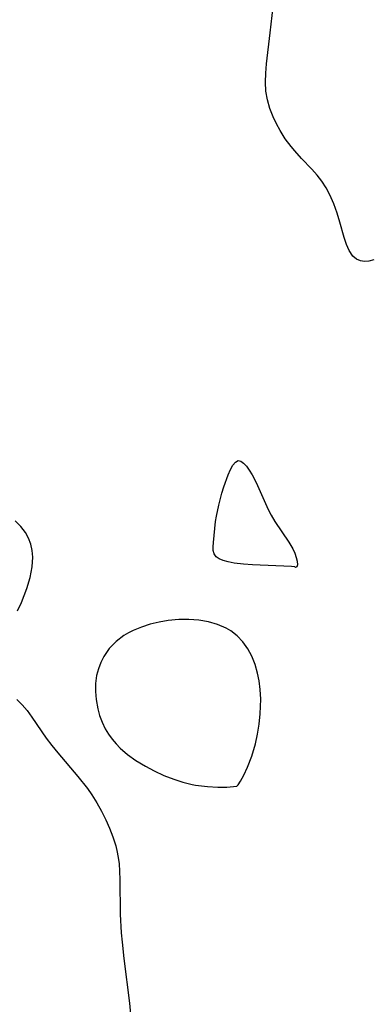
# Model space of a CAD drawing. Header units: metres. Extents: x 1073367 to 1082519, y 1569854 to 1574957.
# Tile 690 of 1056: x 1081201 to 1081262, y 1571117 to 1571286. Entities that reach past the tile are written whole.
import ezdxf

# ---------------------------------------------------------------- set-up
doc = ezdxf.new("R2010")
doc.units = ezdxf.units.M
doc.layers.add('CGG_CurvaNivelLidar_v1', color=253, linetype='Continuous', lineweight=30)

msp = doc.modelspace()

# ---------------------------------------------------------------- linework, layer by layer
at = {"layer": 'CGG_CurvaNivelLidar_v1'}
for p, q in [((1081244.1539, 1571283.6461, 77), (1081244.6179, 1571288.1117, 77)), ((1081243.5221, 1571278.3546, 77), (1081244.1539, 1571283.6461, 77)), ((1081243.3839, 1571276.7792, 77), (1081243.5221, 1571278.3546, 77)), ((1081243.3309, 1571275.2189, 77), (1081243.3839, 1571276.7792, 77)), ((1081243.415, 1571273.6772, 77), (1081243.3309, 1571275.2189, 77)), ((1081243.674, 1571272.1785, 77), (1081243.415, 1571273.6772, 77)), ((1081244.092, 1571270.7067, 77), (1081243.674, 1571272.1785, 77)), ((1081244.6452, 1571269.2674, 77), (1081244.092, 1571270.7067, 77)), ((1081245.2025, 1571268.0868, 77), (1081244.6452, 1571269.2674, 77)), ((1081245.8329, 1571266.9373, 77), (1081245.2025, 1571268.0868, 77)), ((1081246.7265, 1571265.5303, 77), (1081245.8329, 1571266.9373, 77)), ((1081247.719, 1571264.1932, 77), (1081246.7265, 1571265.5303, 77)), ((1081248.3414, 1571263.4508, 77), (1081247.719, 1571264.1932, 77)), ((1081249.5188, 1571262.1598, 77), (1081248.3414, 1571263.4508, 77)), ((1081251.2906, 1571260.2978, 77), (1081249.5188, 1571262.1598, 77)), ((1081252.1817, 1571259.2949, 77), (1081251.2906, 1571260.2978, 77)), ((1081252.9938, 1571258.2432, 77), (1081252.1817, 1571259.2949, 77)), ((1081253.7092, 1571257.1058, 77), (1081252.9938, 1571258.2432, 77)), ((1081254.3356, 1571255.9089, 77), (1081253.7092, 1571257.1058, 77)), ((1081255.0253, 1571254.3608, 77), (1081254.3356, 1571255.9089, 77)), ((1081255.6116, 1571252.7789, 77), (1081255.0253, 1571254.3608, 77)), ((1081256.0893, 1571251.212, 77), (1081255.6116, 1571252.7789, 77)), ((1081256.8254, 1571248.5959, 77), (1081256.0893, 1571251.212, 77)), ((1081257.2189, 1571247.41, 77), (1081256.8254, 1571248.5959, 77)), ((1081257.6757, 1571246.3598, 77), (1081257.2189, 1571247.41, 77)), ((1081258.3117, 1571245.4077, 77), (1081257.6757, 1571246.3598, 77)), ((1081258.9469, 1571244.875, 77), (1081258.3117, 1571245.4077, 77)), ((1081259.6286, 1571244.5949, 77), (1081258.9469, 1571244.875, 77)), ((1081260.2763, 1571244.5064, 77), (1081259.6286, 1571244.5949, 77)), ((1081261.064, 1571244.5624, 77), (1081260.2763, 1571244.5064, 77)), ((1081261.8876, 1571244.7648, 77), (1081261.064, 1571244.5624, 77)), ((1081237.3323, 1571208.8503, 77), (1081237.7454, 1571209.5962, 77)), ((1081237.7454, 1571209.5962, 77), (1081238.1797, 1571210.1335, 77)), ((1081238.1797, 1571210.1335, 77), (1081238.6413, 1571210.3825, 77)), ((1081238.6413, 1571210.3825, 77), (1081239.0944, 1571210.2976, 77)), ((1081239.0944, 1571210.2976, 77), (1081239.5676, 1571209.9588, 77)), ((1081239.5676, 1571209.9588, 77), (1081240.052, 1571209.4267, 77)), ((1081240.052, 1571209.4267, 77), (1081240.5391, 1571208.7485, 77)), ((1081236.1899, 1571205.8854, 77), (1081236.9362, 1571207.9555, 77)), ((1081236.9362, 1571207.9555, 77), (1081237.3323, 1571208.8503, 77)), ((1081240.5391, 1571208.7485, 77), (1081241.0209, 1571207.9599, 77)), ((1081241.0209, 1571207.9599, 77), (1081241.4894, 1571207.0877, 77)), ((1081241.4894, 1571207.0877, 77), (1081241.9598, 1571206.1067, 77)), ((1081241.9598, 1571206.1067, 77), (1081243.3182, 1571203.0173, 77)), ((1081235.3138, 1571202.7581, 77), (1081235.8556, 1571204.8091, 77)), ((1081235.8556, 1571204.8091, 77), (1081236.1899, 1571205.8854, 77)), ((1081234.9319, 1571200.8616, 77), (1081235.3138, 1571202.7581, 77)), ((1081243.3182, 1571203.0173, 77), (1081243.787, 1571202.0144, 77)), ((1081243.787, 1571202.0144, 77), (1081244.3012, 1571201.0243, 77)), ((1081244.3012, 1571201.0243, 77), (1081244.9215, 1571199.9728, 77)), ((1081201.4216, 1571199.1166, 77.5), (1081200.4509, 1571200.0665, 77.5)), ((1081234.4122, 1571196.3624, 77), (1081234.7902, 1571199.9266, 77)), ((1081234.7902, 1571199.9266, 77), (1081234.9319, 1571200.8616, 77)), ((1081244.9215, 1571199.9728, 77), (1081247.3375, 1571196.425, 77)), ((1081202.2307, 1571198.0465, 77.5), (1081201.4216, 1571199.1166, 77.5)), ((1081202.737, 1571197.0927, 77.5), (1081202.2307, 1571198.0465, 77.5)), ((1081203.1157, 1571196.0726, 77.5), (1081202.737, 1571197.0927, 77.5)), ((1081203.3725, 1571195.0025, 77.5), (1081203.1157, 1571196.0726, 77.5)), ((1081234.3465, 1571195.621, 77), (1081234.4122, 1571196.3624, 77)), ((1081247.3375, 1571196.425, 77), (1081247.9995, 1571195.2814, 77)), ((1081203.4822, 1571193.8377, 77.5), (1081203.3725, 1571195.0025, 77.5)), ((1081234.3623, 1571194.9587, 77), (1081234.3465, 1571195.621, 77)), ((1081234.5203, 1571194.3916, 77), (1081234.3623, 1571194.9587, 77)), ((1081234.8815, 1571193.9237, 77), (1081234.5203, 1571194.3916, 77)), ((1081247.9995, 1571195.2814, 77), (1081248.3581, 1571194.5048, 77)), ((1081248.3581, 1571194.5048, 77), (1081248.6133, 1571193.7913, 77)), ((1081203.3558, 1571192.1696, 77.5), (1081203.4822, 1571193.8377, 77.5)), ((1081235.4195, 1571193.553, 77), (1081234.8815, 1571193.9237, 77)), ((1081236.096, 1571193.2592, 77), (1081235.4195, 1571193.553, 77)), ((1081236.9112, 1571193.0236, 77), (1081236.096, 1571193.2592, 77)), ((1081237.9466, 1571192.828, 77), (1081236.9112, 1571193.0236, 77)), ((1081239.566, 1571192.6254, 77), (1081237.9466, 1571192.828, 77)), ((1081241.1032, 1571192.5028, 77), (1081239.566, 1571192.6254, 77)), ((1081248.6133, 1571193.7913, 77), (1081248.7643, 1571193.1701, 77)), ((1081248.7643, 1571193.1701, 77), (1081248.8046, 1571192.5511, 77)), ((1081202.9845, 1571190.3527, 77.5), (1081203.3558, 1571192.1696, 77.5)), ((1081247.8017, 1571192.2276, 77), (1081241.1032, 1571192.5028, 77)), ((1081248.3729, 1571192.1625, 77), (1081247.8017, 1571192.2276, 77)), ((1081248.5, 1571192.0852, 77), (1081248.3729, 1571192.1625, 77)), ((1081248.6903, 1571192.1786, 77), (1081248.5, 1571192.0852, 77)), ((1081248.8046, 1571192.5511, 77), (1081248.6903, 1571192.1786, 77)), ((1081202.4311, 1571188.4849, 77.5), (1081202.9845, 1571190.3527, 77.5)), ((1081201.9889, 1571187.255, 77.5), (1081202.4311, 1571188.4849, 77.5)), ((1081200.8421, 1571184.6516, 77.5), (1081201.5073, 1571186.0748, 77.5)), ((1081201.5073, 1571186.0748, 77.5), (1081201.9889, 1571187.255, 77.5)), ((1081225.0904, 1571182.7172, 77.5), (1081223.5587, 1571182.3465, 77.5)), ((1081226.6504, 1571182.9858, 77.5), (1081225.0904, 1571182.7172, 77.5)), ((1081228.4714, 1571183.1552, 77.5), (1081226.6504, 1571182.9858, 77.5)), ((1081230.1949, 1571183.1611, 77.5), (1081228.4714, 1571183.1552, 77.5)), ((1081231.8956, 1571183.0243, 77.5), (1081230.1949, 1571183.1611, 77.5)), ((1081233.5503, 1571182.7453, 77.5), (1081231.8956, 1571183.0243, 77.5)), ((1081235.1309, 1571182.3107, 77.5), (1081233.5503, 1571182.7453, 77.5)), ((1081219.8307, 1571180.8884, 77.5), (1081219.052, 1571180.4266, 77.5)), ((1081220.6499, 1571181.2973, 77.5), (1081219.8307, 1571180.8884, 77.5)), ((1081222.0717, 1571181.8754, 77.5), (1081220.6499, 1571181.2973, 77.5)), ((1081223.5587, 1571182.3465, 77.5), (1081222.0717, 1571181.8754, 77.5)), ((1081236.6026, 1571181.6915, 77.5), (1081235.1309, 1571182.3107, 77.5)), ((1081237.3867, 1571181.2326, 77.5), (1081236.6026, 1571181.6915, 77.5)), ((1081238.4854, 1571180.3646, 77.5), (1081237.3867, 1571181.2326, 77.5)), ((1081217.7216, 1571179.4035, 77.5), (1081216.5712, 1571178.2006, 77.5)), ((1081219.052, 1571180.4266, 77.5), (1081217.7216, 1571179.4035, 77.5)), ((1081239.449, 1571179.3332, 77.5), (1081238.4854, 1571180.3646, 77.5)), ((1081240.2809, 1571178.168, 77.5), (1081239.449, 1571179.3332, 77.5)), ((1081216.5712, 1571178.2006, 77.5), (1081215.6254, 1571176.8432, 77.5)), ((1081240.9759, 1571176.8902, 77.5), (1081240.2809, 1571178.168, 77.5)), ((1081215.097, 1571175.796, 77.5), (1081214.6889, 1571174.6928, 77.5)), ((1081215.6254, 1571176.8432, 77.5), (1081215.097, 1571175.796, 77.5)), ((1081241.5461, 1571175.4629, 77.5), (1081240.9759, 1571176.8902, 77.5)), ((1081214.6889, 1571174.6928, 77.5), (1081214.4023, 1571173.5466, 77.5)), ((1081241.9845, 1571173.9563, 77.5), (1081241.5461, 1571175.4629, 77.5)), ((1081214.4023, 1571173.5466, 77.5), (1081214.2265, 1571172.203, 77.5)), ((1081242.263, 1571172.6438, 77.5), (1081241.9845, 1571173.9563, 77.5)), ((1081242.4401, 1571171.1676, 77.5), (1081242.263, 1571172.6438, 77.5)), ((1081214.2265, 1571172.203, 77.5), (1081214.1974, 1571170.8364, 77.5)), ((1081214.1974, 1571170.8364, 77.5), (1081214.3035, 1571169.4635, 77.5)), ((1081242.5067, 1571169.5363, 77.5), (1081242.4401, 1571171.1676, 77.5)), ((1081200.7132, 1571169.4487, 77), (1081201.6391, 1571168.5682, 77)), ((1081214.3035, 1571169.4635, 77.5), (1081214.5853, 1571167.8903, 77.5)), ((1081242.4856, 1571168.2804, 77.5), (1081242.5067, 1571169.5363, 77.5)), ((1081201.6391, 1571168.5682, 77), (1081202.5049, 1571167.5647, 77)), ((1081202.5049, 1571167.5647, 77), (1081203.3184, 1571166.458, 77)), ((1081214.5853, 1571167.8903, 77.5), (1081214.9066, 1571166.7085, 77.5)), ((1081242.4112, 1571166.9875, 77.5), (1081242.4856, 1571168.2804, 77.5)), ((1081203.3184, 1571166.458, 77), (1081205.7757, 1571162.8214, 77)), ((1081214.9066, 1571166.7085, 77.5), (1081215.3228, 1571165.5587, 77.5)), ((1081242.2374, 1571165.2569, 77.5), (1081242.4112, 1571166.9875, 77.5)), ((1081215.3228, 1571165.5587, 77.5), (1081215.845, 1571164.4548, 77.5)), ((1081215.845, 1571164.4548, 77.5), (1081216.4053, 1571163.5258, 77.5)), ((1081241.973, 1571163.536, 77.5), (1081242.2374, 1571165.2569, 77.5)), ((1081205.7757, 1571162.8214, 77), (1081206.7066, 1571161.5771, 77)), ((1081216.4053, 1571163.5258, 77.5), (1081217.05, 1571162.645, 77.5)), ((1081217.05, 1571162.645, 77.5), (1081217.7171, 1571161.8694, 77.5)), ((1081241.6127, 1571161.8657, 77.5), (1081241.973, 1571163.536, 77.5)), ((1081206.7066, 1571161.5771, 77), (1081207.7451, 1571160.3049, 77)), ((1081217.7171, 1571161.8694, 77.5), (1081218.4421, 1571161.1357, 77.5)), ((1081218.4421, 1571161.1357, 77.5), (1081219.7089, 1571160.0411, 77.5)), ((1081240.9791, 1571159.7363, 77.5), (1081241.6127, 1571161.8657, 77.5)), ((1081207.7451, 1571160.3049, 77), (1081211.1824, 1571156.2825, 77)), ((1081219.7089, 1571160.0411, 77.5), (1081221.0918, 1571159.0213, 77.5)), ((1081221.0918, 1571159.0213, 77.5), (1081222.746, 1571158.0147, 77.5)), ((1081240.2557, 1571157.8682, 77.5), (1081240.9791, 1571159.7363, 77.5)), ((1081222.746, 1571158.0147, 77.5), (1081224.2649, 1571157.2168, 77.5)), ((1081224.2649, 1571157.2168, 77.5), (1081225.8966, 1571156.4692, 77.5)), ((1081239.6157, 1571156.5026, 77.5), (1081240.2557, 1571157.8682, 77.5)), ((1081211.1824, 1571156.2825, 77), (1081212.8317, 1571154.1974, 77)), ((1081225.8966, 1571156.4692, 77.5), (1081227.6027, 1571155.8066, 77.5)), ((1081227.6027, 1571155.8066, 77.5), (1081229.1781, 1571155.3075, 77.5)), ((1081238.6589, 1571154.8367, 77.5), (1081239.0571, 1571155.472, 77.5)), ((1081239.0571, 1571155.472, 77.5), (1081239.6157, 1571156.5026, 77.5)), ((1081212.8317, 1571154.1974, 77), (1081213.5941, 1571153.1161, 77)), ((1081229.1781, 1571155.3075, 77.5), (1081230.7527, 1571154.9247, 77.5)), ((1081230.7527, 1571154.9247, 77.5), (1081231.3604, 1571154.8097, 77.5)), ((1081231.3604, 1571154.8097, 77.5), (1081233.3692, 1571154.5466, 77.5)), ((1081233.3692, 1571154.5466, 77.5), (1081235.1855, 1571154.4459, 77.5)), ((1081235.1855, 1571154.4459, 77.5), (1081236.7051, 1571154.4573, 77.5)), ((1081236.7051, 1571154.4573, 77.5), (1081237.8224, 1571154.5326, 77.5)), ((1081237.8224, 1571154.5326, 77.5), (1081238.4286, 1571154.624, 77.5)), ((1081238.4286, 1571154.624, 77.5), (1081238.5, 1571154.6658, 77.5)), ((1081238.5, 1571154.6658, 77.5), (1081238.6589, 1571154.8367, 77.5)), ((1081213.5941, 1571153.1161, 77), (1081214.4527, 1571151.7367, 77)), ((1081214.4527, 1571151.7367, 77), (1081215.2367, 1571150.3151, 77)), ((1081215.2367, 1571150.3151, 77), (1081215.9549, 1571148.8755, 77)), ((1081215.9549, 1571148.8755, 77), (1081216.6082, 1571147.4123, 77)), ((1081216.6082, 1571147.4123, 77), (1081217.1834, 1571145.9267, 77)), ((1081217.1834, 1571145.9267, 77), (1081217.662, 1571144.4184, 77)), ((1081217.662, 1571144.4184, 77), (1081217.9338, 1571143.3124, 77)), ((1081217.9338, 1571143.3124, 77), (1081218.0529, 1571142.6883, 77)), ((1081218.0529, 1571142.6883, 77), (1081218.2339, 1571141.3516, 77)), ((1081218.2339, 1571141.3516, 77), (1081218.3386, 1571139.9972, 77)), ((1081218.3386, 1571139.9972, 77), (1081218.3895, 1571138.629, 77)), ((1081218.3895, 1571138.629, 77), (1081218.438, 1571132.7054, 77)), ((1081218.438, 1571132.7054, 77), (1081218.6139, 1571129.5039, 77)), ((1081218.6139, 1571129.5039, 77), (1081218.7484, 1571127.8985, 77)), ((1081218.7484, 1571127.8985, 77), (1081219.0419, 1571125.0683, 77)), ((1081219.0419, 1571125.0683, 77), (1081220.0161, 1571117.4708, 77)), ((1081220.0161, 1571117.4708, 77), (1081220.2016, 1571115.5359, 77))]:
    msp.add_line(p, q, dxfattribs=at)

doc.saveas('drawing.dxf')
